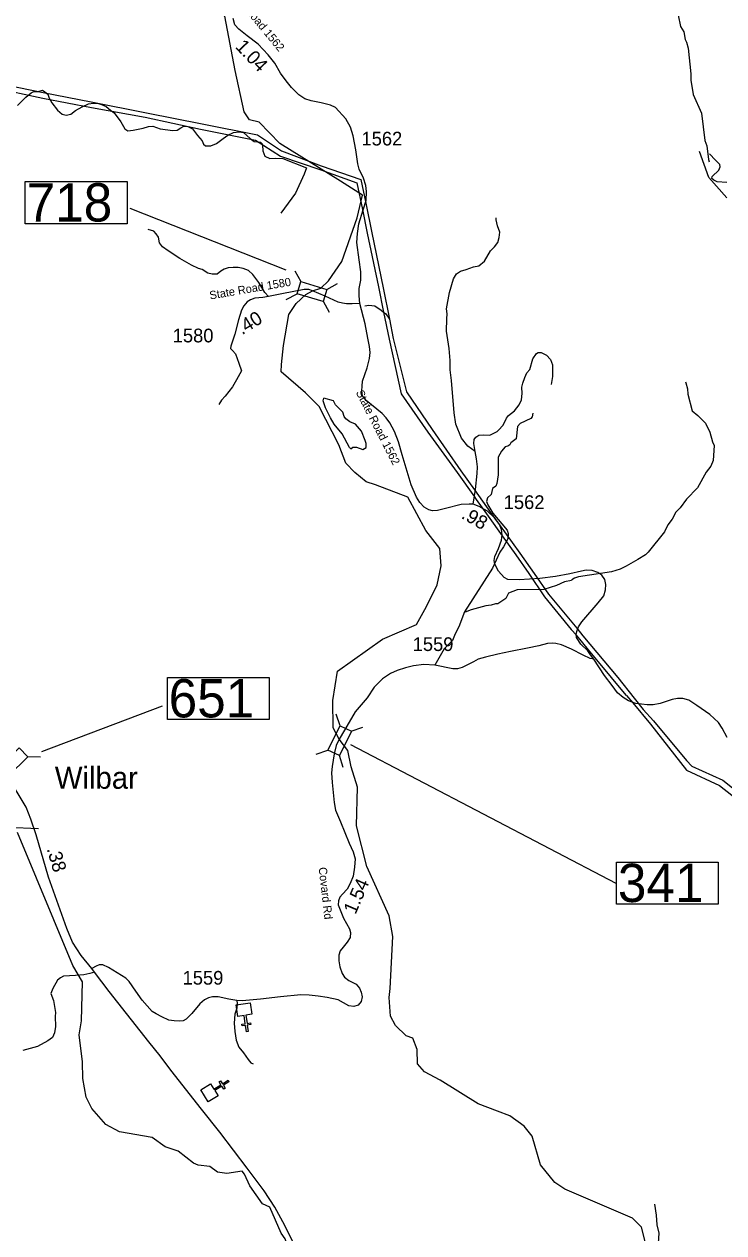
# Model space of a CAD drawing. Extents: x 1248089 to 1457196, y 820910 to 988753.
# Drawn here: x 1318874 to 1325260, y 917610 to 928641 of the extents above; entities that cross this region are included whole.
import ezdxf

# ---------------------------------------------------------------- set-up
doc = ezdxf.new("R2010")
doc.units = 0
for name, color, linetype in [('Exist Civil Demographics Community Label', 7, 'Continuous'), ('Exist Cultural Church CELL', 7, 'Continuous'), ('Exist Hydrographic Creek Single Shore', 7, 'Continuous'), ('Exist Hydrographic Misc Water Feature', 7, 'Continuous'), ('Exist Road Non-System Type 51', 7, 'Continuous'), ('Exist Road Primary NC Attributed', 7, 'Continuous'), ('Exist Road Secondary Structure Standard Bridge CELL', 7, 'Continuous'), ('Exist Road Secondary Structure Standard Bridge Number Label', 7, 'Continuous'), ('Exist Road Secondary Type 51 Attributed', 7, 'Continuous'), ('Exist Road Secondary Type 51 Label', 7, 'Continuous'), ('Exist Utilities Electrical Transmission Line', 7, 'Continuous'), ('Prop CMT Slope Fill', 7, 'Continuous'), ('Prop GRAU CAT1 Cell', 7, 'Continuous'), ('Prop Lane Lines', 7, 'Continuous')]:
    doc.layers.add(name, color=color, linetype=linetype)

msp = doc.modelspace()

# ---------------------------------------------------------------- linework, layer by layer
at = {"layer": 'Exist Cultural Church CELL'}
for points in [[(1320953, 919605), (1320896, 919596), (1320908, 919521), (1320939, 919526), (1320942, 919510), (1320910, 919505), (1320919, 919446), (1320903, 919443), (1320894, 919503), (1320863, 919498), (1320860, 919514), (1320892, 919518), (1320881, 919594), (1320824, 919585), (1320808, 919691), (1320937, 919710)], [(1320575, 918971), (1320605, 918922), (1320670, 918962), (1320653, 918989), (1320667, 918998), (1320684, 918971), (1320735, 919002), (1320743, 918988), (1320692, 918957), (1320709, 918930), (1320695, 918921), (1320679, 918949), (1320614, 918909), (1320644, 918860), (1320553, 918804), (1320485, 918915)]]:
    msp.add_lwpolyline(points, close=True, dxfattribs=at)
at = {"layer": 'Exist Hydrographic Creek Single Shore'}
for points in [[(1321505, 926207), (1321583, 926233), (1321653, 926298), (1321772, 926474), (1321912, 926874), (1321961, 927079), (1321762, 927208), (1321208, 927551), (1321019, 927748), (1320931, 927767), (1320883, 927841), (1320799, 928218), (1320705, 928713), (1320526, 928924), (1320210, 929318), (1320147, 929467), (1319991, 929720), (1319883, 929795), (1319578, 929858), (1319385, 929949), (1319185, 930124)], [(1321749, 922114), (1321695, 922220), (1321690, 922468), (1321735, 922737), (1322145, 923029), (1322456, 923161), (1322547, 923326), (1322643, 923524), (1322681, 923698), (1322668, 923855), (1322539, 924021), (1322375, 924324), (1322080, 924438), (1321996, 924465), (1321893, 924549), (1321811, 924634), (1321745, 924802), (1321566, 925151), (1321442, 925275), (1321221, 925467), (1321222, 925536), (1321242, 925709), (1321289, 925990), (1321356, 926093), (1321445, 926173), (1321505, 926207)], [(1322204, 919759), (1322213, 919840), (1322240, 920313), (1322205, 920504), (1322002, 920954), (1321908, 921323), (1321917, 921678), (1321858, 921863), (1321827, 922011), (1321749, 922114)], [(1321048, 917876), (1320935, 918038), (1320886, 918146), (1320865, 918172), (1320723, 918151), (1320640, 918163), (1320570, 918216), (1320462, 918227), (1320420, 918246), (1320281, 918354), (1320161, 918396), (1320041, 918481), (1319743, 918531), (1319618, 918598), (1319491, 918744), (1319439, 918847), (1319409, 919019), (1319407, 919170), (1319377, 919418), (1319398, 919545), (1319405, 919900), (1319319, 920049), (1318813, 921263)], [(1324427, 917744), (1323808, 918009), (1323717, 918070), (1323588, 918230), (1323510, 918491), (1323437, 918584), (1323306, 918679), (1323195, 918720)], [(1321979, 915666), (1321872, 915832), (1321849, 915961), (1321749, 915981), (1321726, 916053), (1321840, 916117), (1321865, 916217), (1321807, 916236), (1321768, 916278), (1321729, 916467), (1321702, 916581), (1321482, 916950), (1321321, 917142), (1321284, 917468), (1321257, 917554), (1321220, 917608), (1321115, 917844), (1321048, 917876)], [(1325123, 914295), (1325107, 914341), (1325037, 914620), (1324981, 914700), (1324842, 914789), (1324793, 914834), (1324723, 915279), (1324638, 915617), (1324661, 915808), (1324642, 916275), (1324605, 916811), (1324536, 917062), (1324539, 917544), (1324508, 917663), (1324427, 917744)]]:
    msp.add_lwpolyline(points, dxfattribs=at)
at = {"layer": 'Exist Hydrographic Misc Water Feature'}
for points in [[(1324459, 929725), (1324509, 929552), (1324532, 929508), (1324554, 929439), (1324609, 929294), (1324646, 929107), (1324675, 929038), (1324711, 928965), (1324805, 928797), (1324816, 928760), (1324844, 928724), (1324863, 928619), (1324894, 928571), (1324908, 928500), (1324920, 928476), (1324935, 928423), (1324959, 928187), (1324960, 928130), (1324981, 927998), (1325055, 927828), (1325087, 927580), (1325106, 927531), (1325119, 927407), (1325125, 927384)], [(1325286, 927056), (1325123, 927243), (1325037, 927478)], [(1324909, 925376), (1324912, 925369), (1324927, 925312), (1324930, 925263), (1324970, 925112), (1325023, 925069), (1325094, 924999), (1325132, 924918), (1325156, 924829), (1325171, 924797), (1325162, 924658), (1325141, 924608), (1325100, 924553), (1325018, 924410), (1324920, 924307), (1324862, 924228), (1324821, 924187), (1324789, 924123), (1324748, 924073), (1324719, 924009), (1324568, 923823), (1324544, 923799), (1324475, 923755), (1324369, 923693), (1324314, 923668), (1324234, 923642), (1323934, 923597), (1323896, 923586), (1323872, 923571), (1323868, 923565), (1323807, 923552), (1323734, 923518), (1323618, 923482), (1323373, 923478), (1323295, 923448), (1323269, 923399), (1323196, 923352), (1323176, 923352), (1323136, 923338), (1323088, 923331), (1322955, 923296), (1322898, 923275), (1322894, 923278)], [(1321857, 924766), (1321842, 924779), (1321776, 924901), (1321704, 924990), (1321670, 925047), (1321624, 925140), (1321603, 925204), (1321608, 925228)], [(1321857, 924766), (1321874, 924782), (1321906, 924781), (1321965, 924760), (1321994, 924779), (1321995, 924815), (1321987, 924841), (1321953, 924927), (1321897, 924989), (1321845, 925011), (1321810, 925039), (1321794, 925060), (1321783, 925101), (1321717, 925166), (1321697, 925203), (1321608, 925228)], [(1323516, 925090), (1323511, 925058), (1323499, 925043), (1323402, 924997), (1323377, 924969), (1323365, 924857), (1323316, 924820), (1323307, 924801), (1323287, 924789), (1323263, 924785), (1323230, 924743), (1323200, 924689), (1323199, 924529), (1323189, 924450), (1323180, 924425), (1323148, 924404), (1323136, 924348), (1323104, 924317), (1323095, 924285), (1323106, 924253), (1323153, 924179), (1323283, 924023), (1323290, 923993), (1323289, 923944), (1323249, 923870), (1323216, 923822), (1323149, 923677), (1322894, 923278)], [(1322894, 923278), (1322841, 923141), (1322807, 923076), (1322782, 923016), (1322707, 922940), (1322621, 922790)], [(1323195, 918720), (1323017, 918786), (1322672, 919003), (1322528, 919080), (1322465, 919152), (1322461, 919282), (1322420, 919386), (1322362, 919408), (1322263, 919503), (1322218, 919588), (1322204, 919759)]]:
    msp.add_lwpolyline(points, dxfattribs=at)
at = {"layer": 'Exist Road Non-System Type 51'}
for points in [[(1318812, 927898), (1318888, 927976), (1318937, 928013), (1318962, 928028), (1319001, 928028), (1319042, 928038), (1319062, 928024), (1319091, 928001), (1319103, 927966), (1319126, 927923), (1319177, 927857), (1319221, 927821), (1319258, 927810), (1319301, 927819), (1319343, 927854), (1319402, 927887), (1319462, 927913), (1319507, 927919), (1319552, 927917), (1319581, 927907), (1319622, 927889), (1319662, 927856), (1319694, 927831), (1319755, 927751), (1319792, 927685), (1319821, 927667), (1319870, 927675), (1319961, 927691), (1320010, 927708), (1320047, 927710), (1320115, 927687), (1320232, 927671), (1320270, 927673), (1320305, 927695), (1320331, 927710), (1320368, 927708), (1320409, 927687), (1320457, 927624), (1320498, 927576), (1320512, 927545), (1320530, 927531), (1320578, 927531), (1320629, 927552), (1320689, 927599), (1320732, 927628), (1320785, 927652), (1320837, 927658), (1320876, 927652), (1320906, 927626), (1320937, 927597), (1320972, 927570), (1321030, 927564), (1321047, 927550), (1321049, 927536), (1321053, 927484), (1321070, 927437), (1321115, 927416), (1321168, 927419), (1321236, 927414), (1321452, 927330)], [(1325286, 927195), (1325200, 927202), (1325170, 927218), (1325151, 927232), (1325154, 927252), (1325213, 927309), (1325225, 927340), (1325222, 927359), (1325185, 927401), (1325130, 927458)], [(1321452, 927330), (1321431, 927271), (1321349, 927098), (1321218, 926915)], [(1322989, 924741), (1322923, 924790), (1322866, 924864), (1322814, 924989), (1322800, 925094), (1322773, 925388), (1322763, 925485), (1322763, 925571), (1322753, 925682), (1322728, 925839), (1322732, 925952), (1322736, 925997), (1322728, 926042), (1322757, 926193), (1322794, 926318), (1322819, 926364), (1322856, 926386), (1322907, 926403), (1322975, 926425), (1323024, 926437), (1323075, 926477), (1323131, 926571), (1323168, 926608), (1323197, 926649), (1323208, 926693), (1323215, 926742), (1323194, 926800), (1323182, 926855), (1323182, 926874)], [(1321103, 926157), (1321072, 926193), (1321015, 926283), (1320961, 926357), (1320920, 926394), (1320873, 926412), (1320828, 926419), (1320781, 926419), (1320735, 926417), (1320700, 926406), (1320670, 926386), (1320637, 926359), (1320590, 926359), (1320551, 926369), (1320499, 926402), (1320464, 926412), (1320401, 926443), (1320294, 926501), (1320187, 926571), (1320138, 926610), (1320109, 926645), (1320101, 926696), (1320080, 926727), (1320056, 926752), (1320006, 926768)], [(1321984, 926071), (1322019, 926078), (1322074, 926071), (1322132, 926031), (1322155, 926013)], [(1322155, 926013), (1322175, 925998), (1322207, 925948)], [(1322989, 924741), (1322978, 924814), (1322980, 924851), (1322997, 924873), (1323024, 924890), (1323065, 924892), (1323124, 924890), (1323155, 924904), (1323190, 924925), (1323202, 924937), (1323247, 924980), (1323276, 925046), (1323295, 925071), (1323350, 925112), (1323393, 925167), (1323412, 925212), (1323420, 925270), (1323416, 925328), (1323424, 925365), (1323445, 925416), (1323461, 925459), (1323488, 925490), (1323518, 925586), (1323549, 925634), (1323566, 925646), (1323592, 925646), (1323642, 925619), (1323679, 925582), (1323695, 925531), (1323697, 925424), (1323683, 925352)], [(1322973, 924259), (1322993, 924393), (1323008, 924541), (1323012, 924601), (1323001, 924673), (1322989, 924741)], [(1319517, 919990), (1319474, 919976), (1319420, 919965), (1319342, 919958), (1319233, 919952), (1319206, 919937), (1319179, 919916), (1319137, 919841), (1319118, 919795), (1319142, 919729), (1319160, 919620), (1319156, 919583), (1319159, 919494), (1319151, 919436), (1319133, 919394), (1319089, 919363), (1318996, 919309), (1318862, 919275)], [(1320814, 919730), (1320818, 919704), (1320815, 919660), (1320798, 919606), (1320792, 919522), (1320797, 919447), (1320810, 919369), (1320834, 919303), (1320875, 919253), (1320919, 919191), (1320943, 919162), (1320963, 919151)], [(1324908, 916517), (1324889, 916576), (1324881, 916642), (1324873, 916701), (1324852, 916761), (1324832, 916817), (1324775, 916912), (1324754, 916969), (1324733, 917037), (1324724, 917113), (1324714, 917196), (1324682, 917279), (1324661, 917392), (1324665, 917517), (1324671, 917608), (1324652, 917682), (1324644, 917772), (1324629, 917873)]]:
    msp.add_lwpolyline(points, dxfattribs=at)
at = {"layer": 'Exist Road Primary NC Attributed'}
for points in [[(1319493, 920022), (1319395, 920142), (1319316, 920264), (1319262, 920388), (1319096, 920855), (1318983, 921242), (1318934, 921384), (1318893, 921494), (1318836, 921587), (1318776, 921686), (1318722, 921754), (1318648, 921827)], [(1321435, 917305), (1321254, 917677), (1321162, 917843), (1321064, 917993), (1320909, 918200), (1320660, 918530), (1320492, 918740), (1320213, 919094), (1320116, 919226), (1320012, 919352), (1319651, 919813), (1319517, 919990), (1319493, 920022)]]:
    msp.add_lwpolyline(points, dxfattribs=at)
at = {"layer": 'Exist Road Secondary Structure Standard Bridge CELL'}
for p, q in [((1321344, 926391), (1321398, 926292)), ((1321635, 926221), (1321735, 926275)), ((1321265, 926127), (1321365, 926181)), ((1321603, 926112), (1321657, 926013)), ((1321758, 922238), (1321721, 922345)), ((1321859, 922188), (1321966, 922224)), ((1321540, 921980), (1321647, 922016)), ((1319022, 921951), (1318909, 921953)), ((1321787, 921857), (1321751, 921965)), ((1319004, 921297), (1318729, 921309))]:
    msp.add_line(p, q, dxfattribs=at)
for points in [[(1321398, 926292), (1321635, 926221), (1321602, 926110), (1321365, 926181)], [(1321647, 922016), (1321757, 922238), (1321861, 922187), (1321751, 921965)], [(1318909, 921953), (1318730, 921781), (1318650, 921865), (1318829, 922036)]]:
    msp.add_lwpolyline(points, close=True, dxfattribs=at)
at = {"layer": 'Exist Road Secondary Structure Standard Bridge Number Label'}
for p, q in [((1321264, 926397), (1319841, 926959)), ((1319036, 922004), (1320136, 922419)), ((1321851, 922067), (1324275, 920801))]:
    msp.add_line(p, q, dxfattribs=at)
for points in [[(1318884, 927204), (1319813, 927204), (1319813, 926820), (1318884, 926820)], [(1320181, 922678), (1321110, 922678), (1321110, 922294), (1320181, 922294)], [(1324280, 920993), (1325209, 920993), (1325209, 920609), (1324280, 920609)]]:
    msp.add_lwpolyline(points, close=True, dxfattribs=at)
at = {"layer": 'Exist Road Secondary Type 51 Attributed'}
for points in [[(1321938, 926093), (1321931, 926163), (1321933, 926230), (1321947, 926306), (1321947, 926380), (1321931, 926491), (1321910, 926648), (1321915, 926731), (1321929, 926819), (1321968, 926947), (1321996, 927032), (1322000, 927114), (1321991, 927170), (1321970, 927237), (1321933, 927318), (1321919, 927367), (1321901, 927494), (1321878, 927623), (1321851, 927702), (1321809, 927778), (1321716, 927880), (1321670, 927901), (1321585, 927924), (1321494, 927940), (1321437, 927959), (1321381, 927996), (1321314, 928063), (1321265, 928123), (1321215, 928194), (1321162, 928284), (1321102, 928360), (1321009, 928458), (1320909, 928536), (1320833, 928597), (1320798, 928636), (1320782, 928692)], [(1321505, 926207), (1321472, 926221), (1321431, 926219), (1321227, 926179), (1321103, 926157), (1321052, 926146), (1320980, 926140), (1320940, 926126), (1320910, 926108), (1320878, 926071), (1320857, 926031), (1320829, 925943), (1320797, 925813), (1320760, 925702), (1320757, 925682), (1320776, 925662), (1320802, 925632), (1320834, 925548), (1320857, 925476), (1320813, 925394), (1320774, 925331), (1320708, 925247), (1320674, 925210), (1320652, 925170)], [(1321938, 926093), (1321868, 926089), (1321815, 926089), (1321778, 926094), (1321741, 926103), (1321620, 926158), (1321505, 926207)], [(1324073, 922845), (1324042, 922885), (1324019, 922923), (1323954, 922982), (1323915, 923042), (1323911, 923076), (1323920, 923107), (1323932, 923141), (1323965, 923187), (1324114, 923359), (1324164, 923424), (1324181, 923478), (1324184, 923526), (1324175, 923574), (1324145, 923611), (1324111, 923637), (1324059, 923654), (1324003, 923657), (1323962, 923650), (1323855, 923625), (1323723, 923599), (1323582, 923582), (1323393, 923571), (1323287, 923574), (1323255, 923592), (1323202, 923648), (1323170, 923714), (1323164, 923745), (1323171, 923782), (1323202, 923855), (1323232, 923933), (1323236, 923979), (1323232, 924030), (1323211, 924075), (1323168, 924135), (1323103, 924195), (1323027, 924239), (1322973, 924259), (1322934, 924261), (1322862, 924258), (1322720, 924222), (1322648, 924201), (1322600, 924199), (1322567, 924208), (1322524, 924233), (1322486, 924275), (1322455, 924324), (1322405, 924438), (1322324, 924711), (1322290, 924830), (1322253, 924924), (1322211, 925002), (1322179, 925049), (1322142, 925088), (1321994, 925205), (1321963, 925249), (1321956, 925296), (1321959, 925338), (1321963, 925384), (1322006, 925505), (1322027, 925589), (1322033, 925644), (1322027, 925700), (1322011, 925776), (1321985, 925907), (1321938, 926093)], [(1324073, 922845), (1324041, 922851), (1323975, 922883), (1323868, 922936), (1323779, 922977), (1323725, 922990), (1323693, 922993), (1323651, 922988), (1323571, 922967), (1323469, 922945), (1323312, 922916), (1323198, 922892), (1323085, 922865), (1323018, 922845), (1322974, 922821), (1322873, 922771), (1322828, 922757), (1322786, 922757), (1322621, 922790), (1322522, 922798), (1322428, 922785), (1322355, 922767), (1322278, 922743), (1322218, 922716), (1322146, 922665), (1322069, 922589), (1322005, 922493), (1321896, 922365), (1321797, 922199), (1321749, 922114)], [(1325290, 922132), (1325244, 922216), (1325211, 922268), (1325133, 922342), (1325013, 922423), (1324939, 922471), (1324886, 922488), (1324836, 922488), (1324788, 922478), (1324678, 922440), (1324614, 922428), (1324561, 922430), (1324456, 922442), (1324389, 922466), (1324341, 922495), (1324289, 922538), (1324241, 922605), (1324172, 922698), (1324073, 922845)], [(1321749, 922114), (1321722, 922059), (1321704, 921982), (1321685, 921866), (1321680, 921807), (1321686, 921719), (1321702, 921537), (1321717, 921469), (1321760, 921361), (1321839, 921166), (1321878, 921086), (1321895, 921023), (1321890, 920948), (1321878, 920865), (1321848, 920797), (1321822, 920745), (1321780, 920702), (1321754, 920672), (1321742, 920641), (1321740, 920604), (1321788, 920483), (1321842, 920384), (1321851, 920350), (1321848, 920306), (1321822, 920263), (1321785, 920218), (1321757, 920184), (1321746, 920144), (1321745, 920093), (1321754, 920037), (1321776, 919978), (1321797, 919944), (1321836, 919912), (1321904, 919878), (1321935, 919842), (1321950, 919807), (1321958, 919765), (1321949, 919722), (1321922, 919688), (1321882, 919676), (1321838, 919682), (1321790, 919708), (1321740, 919737), (1321639, 919757), (1321556, 919770), (1321476, 919778), (1321399, 919781), (1321214, 919765), (1321032, 919742), (1320865, 919728), (1320814, 919730), (1320741, 919744), (1320644, 919765), (1320593, 919765), (1320556, 919756), (1320519, 919736), (1320476, 919701), (1320404, 919613), (1320354, 919560), (1320326, 919545), (1320293, 919542), (1320242, 919545), (1320194, 919552), (1320129, 919580), (1320080, 919608), (1320042, 919630), (1319951, 919732), (1319892, 919815), (1319833, 919905), (1319803, 919933), (1319645, 920032), (1319591, 920055), (1319560, 920055), (1319530, 920045), (1319493, 920022)]]:
    msp.add_lwpolyline(points, dxfattribs=at)
at = {"layer": 'Exist Utilities Electrical Transmission Line'}
for p, q in [((1322983, 924390), (1323056, 924288)), ((1322983, 924327), (1323000, 924302)), ((1324208, 922711), (1324053, 922898))]:
    msp.add_line(p, q, dxfattribs=at)
for points in [[(1317740, 928562), (1317778, 928527), (1318137, 928198), (1318599, 928109), (1319048, 928019), (1319486, 927932), (1319992, 927833), (1320498, 927731), (1321004, 927631), (1321223, 927486), (1321584, 927347), (1321947, 927225), (1321992, 927009)], [(1317762, 928466), (1318128, 928156), (1318588, 928063), (1319044, 927967), (1319489, 927880), (1319977, 927793), (1320483, 927683), (1320985, 927581), (1321214, 927436), (1321581, 927313), (1321910, 927193), (1321961, 926950)], [(1321992, 927009), (1322048, 926738), (1322150, 926235), (1322207, 925948)], [(1321961, 926950), (1322006, 926733), (1322109, 926244), (1322155, 926013)], [(1322155, 926013), (1322205, 925765), (1322316, 925268), (1322558, 924917), (1322826, 924548), (1322983, 924327)], [(1322207, 925948), (1322242, 925773), (1322363, 925286), (1322599, 924942), (1322858, 924565), (1322983, 924390)], [(1323000, 924302), (1323093, 924172), (1323251, 923951)], [(1323056, 924288), (1323129, 924185), (1323257, 924009)], [(1323257, 924009), (1323399, 923812), (1323528, 923627)], [(1323251, 923951), (1323361, 923797), (1323479, 923626)], [(1323479, 923626), (1323624, 923415), (1323867, 923117), (1323914, 923064)], [(1323528, 923627), (1323661, 923438), (1323918, 923128)], [(1323918, 923128), (1323974, 923060), (1324291, 922679), (1324440, 922490)], [(1324053, 922898), (1323945, 923029), (1323914, 923064)], [(1324371, 922515), (1324262, 922645), (1324208, 922711)], [(1324371, 922515), (1324428, 922447), (1324590, 922252), (1324920, 921833), (1325221, 921692), (1325585, 921408), (1325946, 921131), (1326310, 920848), (1326676, 920572), (1327054, 920291), (1327416, 920014), (1327779, 919739), (1327973, 919587)], [(1324440, 922490), (1324523, 922385), (1324618, 922283), (1324918, 921922), (1324969, 921870), (1325250, 921742), (1325614, 921453), (1325982, 921180), (1326343, 920890), (1326701, 920615), (1327085, 920324), (1327440, 920048), (1327812, 919771), (1327944, 919671)]]:
    msp.add_lwpolyline(points, dxfattribs=at)

# ---------------------------------------------------------------- texts
at = {"layer": 'Exist Civil Demographics Community Label'}
msp.add_text('Wilbar', height=200, dxfattribs=at).set_placement((1319154, 921663))
at = {"layer": 'Exist Road Secondary Structure Standard Bridge Number Label'}
for s, p in [('718', (1318897, 926840)), ('651', (1320193, 922314)), ('341', (1324293, 920629))]:
    msp.add_text(s, height=350, dxfattribs=at).set_placement(p)
at = {"layer": 'Exist Road Secondary Type 51 Label'}
for s, rotation, p in [('State Road 1562', 309.5506, (1320720, 928966)), ('State Road 1580', 9.7013, (1320572, 926128)), ('State Road 1562', 297.0782, (1321899, 925280)), ('Covard Rd', 276.5695, (1321561, 920943))]:
    msp.add_text(s, height=75, rotation=rotation, dxfattribs=at).set_placement(p)
at = {"layer": 'Prop CMT Slope Fill'}
msp.add_text('.38', height=125, rotation=286.2916, dxfattribs=at).set_placement((1319079, 921114))
at = {"layer": 'Prop GRAU CAT1 Cell'}
for s, rotation, p in [('1.04', 313.5782, (1320794, 928430)), ('.40', 31.6291, (1320863, 925802)), ('.98', 330.0055, (1322856, 924137)), ('1.54', 66.6622, (1321898, 920510))]:
    msp.add_text(s, height=125, rotation=rotation, dxfattribs=at).set_placement(p)
at = {"layer": 'Prop Lane Lines'}
for s, p in [('1562', (1321953, 927534)), ('1580', (1320230, 925737)), ('1562', (1323251, 924216)), ('1559', (1322420, 922920)), ('1559', (1320320, 919875))]:
    msp.add_text(s, height=125, dxfattribs=at).set_placement(p)

doc.saveas('drawing.dxf')
